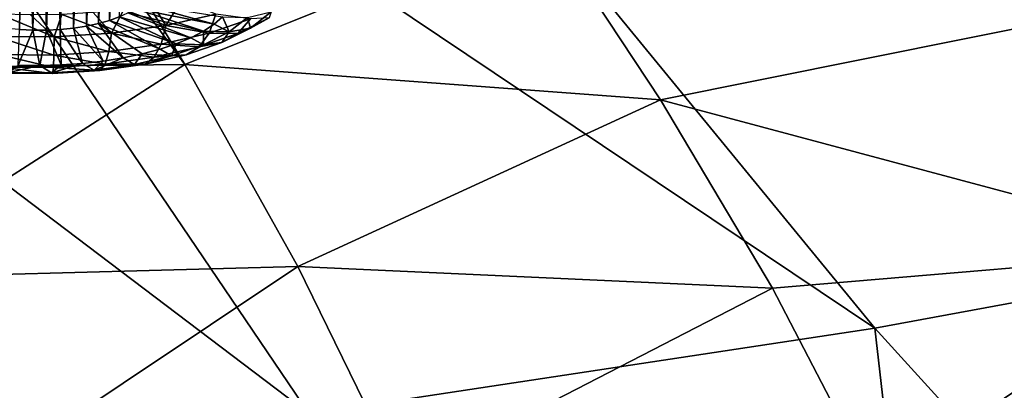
# Model space of a CAD drawing. Header units: metres. Extents: x -90 to 304, y -90 to 74.
# Tile 400 of 570: x 253.06 to 257.76, y 7.48 to 9.24. Entities that reach past the tile are written whole.
import ezdxf

# ---------------------------------------------------------------- set-up
doc = ezdxf.new("R2010")
doc.units = ezdxf.units.M
doc.layers.add('solid_21662050_350', color=7, linetype='CONTINUOUS')

msp = doc.modelspace()

# ---------------------------------------------------------------- linework, layer by layer
at = {"layer": 'solid_21662050_350'}
for points in [[(257.97229, 12.600593, 209.167343), (255.967346, 12.15664, 210.401871), (262.228973, 8.797293, 214.491684)], [(255.967346, 12.15664, 210.401871), (253.867126, 11.766549, 211.486786), (259.744659, 8.252371, 216.006927)], [(255.967346, 12.15664, 210.401871), (259.744659, 8.252371, 216.006927), (262.228973, 8.797293, 214.491684)], [(253.867126, 11.766549, 211.486786), (251.684235, 11.43265, 212.415634), (257.144318, 7.773628, 217.338348)], [(253.867126, 11.766549, 211.486786), (257.144318, 7.773628, 217.338348), (259.744659, 8.252371, 216.006927)], [(251.684235, 11.43265, 212.415634), (249.431732, 11.156934, 213.182861), (254.443253, 7.363879, 218.478119)], [(251.684235, 11.43265, 212.415634), (254.443253, 7.363879, 218.478119), (257.144318, 7.773628, 217.338348)], [(249.431732, 11.156934, 213.182861), (251.657394, 7.025534, 219.419571), (254.443253, 7.363879, 218.478119)], [(253.509384, 10.641051, 143.775864), (253.489426, 9.241182, 143.103745), (253.436691, 9.226308, 143.139465)], [(253.44577, 10.617588, 143.80983), (253.509384, 10.641051, 143.775864), (253.436691, 9.226308, 143.139465)], [(253.56749, 10.667005, 143.734741), (253.536667, 9.258421, 143.061905), (253.489426, 9.241182, 143.103745)], [(253.509384, 10.641051, 143.775864), (253.56749, 10.667005, 143.734741), (253.489426, 9.241182, 143.103745)], [(253.306076, 10.579567, 143.854324), (253.37767, 10.596992, 143.836121), (253.31842, 9.20461, 143.190216)], [(253.37767, 10.596992, 143.836121), (253.379364, 9.214047, 143.168457), (253.31842, 9.20461, 143.190216)], [(253.37767, 10.596992, 143.836121), (253.44577, 10.617588, 143.80983), (253.379364, 9.214047, 143.168457)], [(253.44577, 10.617588, 143.80983), (253.436691, 9.226308, 143.139465), (253.379364, 9.214047, 143.168457)], [(253.084335, 10.548949, 143.858505), (252.99707, 9.203612, 143.182343), (252.943848, 10.547194, 143.821487)], [(253.084335, 10.548949, 143.858505), (253.05986, 9.197553, 143.199615), (252.99707, 9.203612, 143.182343)], [(253.084335, 10.548949, 143.858505), (253.124512, 9.194599, 143.209137), (253.05986, 9.197553, 143.199615)], [(253.084335, 10.548949, 143.858505), (253.157837, 10.555383, 143.865448), (253.124512, 9.194599, 143.209137)], [(253.157837, 10.555383, 143.865448), (253.18988, 9.194801, 143.210739), (253.124512, 9.194599, 143.209137)], [(253.157837, 10.555383, 143.865448), (253.232269, 10.565617, 143.86412), (253.18988, 9.194801, 143.210739)], [(253.232269, 10.565617, 143.86412), (253.254898, 9.198158, 143.204391), (253.18988, 9.194801, 143.210739)], [(253.232269, 10.565617, 143.86412), (253.306076, 10.579567, 143.854324), (253.254898, 9.198158, 143.204391)], [(253.306076, 10.579567, 143.854324), (253.31842, 9.20461, 143.190216), (253.254898, 9.198158, 143.204391)], [(251.756622, 9.008817, 147.004745), (253.195618, 9.927994, 145.292862), (253.849625, 9.031101, 147.458145)], [(251.756622, 9.008817, 147.004745), (252.900925, 9.905435, 145.264023), (253.195618, 9.927994, 145.292862)], [(253.195618, 9.927994, 145.292862), (253.292374, 9.944836, 145.281448), (253.849625, 9.031101, 147.458145)], [(253.292374, 9.944836, 145.281448), (255.555847, 9.718483, 146.419418), (253.849625, 9.031101, 147.458145)], [(253.849625, 9.031101, 147.458145), (255.555847, 9.718483, 146.419418), (256.121063, 8.86272, 148.420731)], [(256.121063, 8.86272, 148.420731), (255.555847, 9.718483, 146.419418), (258.080933, 9.254786, 148.153381)], [(253.759674, 9.216602, 144.055695), (253.69989, 9.312392, 144.150299), (253.558029, 9.29276, 144.195099)], [(253.611496, 9.298753, 142.962875), (253.637833, 9.32116, 142.907364), (253.989746, 9.223869, 143.124008)], [(253.637833, 9.32116, 142.907364), (254.030273, 9.259252, 143.036316), (253.989746, 9.223869, 143.124008)], [(253.759674, 9.216602, 144.055695), (253.835876, 9.337339, 144.091949), (253.69989, 9.312392, 144.150299)], [(253.759674, 9.216602, 144.055695), (253.997269, 9.271225, 143.925964), (253.835876, 9.337339, 144.091949)], [(252.950073, 9.164861, 144.159698), (253.225815, 9.162377, 144.17485), (252.963364, 9.270759, 144.231232)], [(253.225815, 9.162377, 144.17485), (253.112854, 9.267595, 144.244019), (252.963364, 9.270759, 144.231232)], [(253.225815, 9.162377, 144.17485), (253.262894, 9.270238, 144.242218), (253.112854, 9.267595, 144.244019)], [(253.225815, 9.162377, 144.17485), (253.499176, 9.179849, 144.13974), (253.262894, 9.270238, 144.242218)], [(253.499176, 9.179849, 144.13974), (253.411819, 9.278657, 144.225861), (253.262894, 9.270238, 144.242218)], [(253.499176, 9.179849, 144.13974), (253.558029, 9.29276, 144.195099), (253.411819, 9.278657, 144.225861)], [(253.499176, 9.179849, 144.13974), (253.759674, 9.216602, 144.055695), (253.558029, 9.29276, 144.195099)], [(253.536667, 9.258421, 143.061905), (253.577576, 9.277717, 143.014694), (253.878326, 9.158873, 143.283905)], [(253.577576, 9.277717, 143.014694), (253.611496, 9.298753, 142.962875), (253.938889, 9.190269, 143.206879)], [(253.577576, 9.277717, 143.014694), (253.938889, 9.190269, 143.206879), (253.878326, 9.158873, 143.283905)], [(253.611496, 9.298753, 142.962875), (253.989746, 9.223869, 143.124008), (253.938889, 9.190269, 143.206879)], [(253.965576, 9.180758, 143.841492), (253.997269, 9.271225, 143.925964), (253.759674, 9.216602, 144.055695)], [(254.16301, 9.248359, 143.677826), (253.997269, 9.271225, 143.925964), (253.965576, 9.180758, 143.841492)], [(254.261856, 9.282262, 143.136368), (254.163162, 9.205118, 143.32724), (254.149567, 9.255552, 143.081589)], [(254.252121, 9.253554, 143.405121), (254.163162, 9.205118, 143.32724), (254.261856, 9.282262, 143.136368)], [(253.379364, 9.214047, 143.168457), (253.436691, 9.226308, 143.139465), (253.55603, 9.062709, 143.515396)], [(253.436691, 9.226308, 143.139465), (253.489426, 9.241182, 143.103745), (253.731293, 9.104239, 143.41658)], [(253.436691, 9.226308, 143.139465), (253.731293, 9.104239, 143.41658), (253.646667, 9.081689, 143.470581)], [(253.436691, 9.226308, 143.139465), (253.646667, 9.081689, 143.470581), (253.55603, 9.062709, 143.515396)], [(253.489426, 9.241182, 143.103745), (253.536667, 9.258421, 143.061905), (253.808838, 9.130075, 143.354095)], [(253.489426, 9.241182, 143.103745), (253.808838, 9.130075, 143.354095), (253.731293, 9.104239, 143.41658)], [(253.737411, 9.128303, 143.96608), (253.759674, 9.216602, 144.055695), (253.499176, 9.179849, 144.13974)], [(253.536667, 9.258421, 143.061905), (253.878326, 9.158873, 143.283905), (253.808838, 9.130075, 143.354095)], [(253.965576, 9.180758, 143.841492), (253.759674, 9.216602, 144.055695), (253.737411, 9.128303, 143.96608)], [(254.06105, 9.18636, 143.252777), (253.938889, 9.190269, 143.206879), (253.989746, 9.223869, 143.124008)], [(254.16301, 9.248359, 143.677826), (253.965576, 9.180758, 143.841492), (254.102814, 9.178335, 143.589508)], [(254.06105, 9.18636, 143.252777), (253.989746, 9.223869, 143.124008), (254.030273, 9.259252, 143.036316)], [(254.149567, 9.255552, 143.081589), (254.06105, 9.18636, 143.252777), (254.030273, 9.259252, 143.036316)], [(254.163162, 9.205118, 143.32724), (254.06105, 9.18636, 143.252777), (254.149567, 9.255552, 143.081589)], [(254.252121, 9.253554, 143.405121), (254.102814, 9.178335, 143.589508), (254.163162, 9.205118, 143.32724)], [(254.16301, 9.248359, 143.677826), (254.102814, 9.178335, 143.589508), (254.252121, 9.253554, 143.405121)], [(256.121063, 8.86272, 148.420731), (258.080933, 9.254786, 148.153381), (258.807495, 8.145393, 150.677017)], [(253.05986, 9.197553, 143.199615), (253.124512, 9.194599, 143.209137), (253.05426, 9.027983, 143.586533)], [(253.124512, 9.194599, 143.209137), (253.156906, 9.026525, 143.593521), (253.05426, 9.027983, 143.586533)], [(253.124512, 9.194599, 143.209137), (253.18988, 9.194801, 143.210739), (253.156906, 9.026525, 143.593521)], [(253.18988, 9.194801, 143.210739), (253.259674, 9.02933, 143.589783), (253.156906, 9.026525, 143.593521)], [(253.18988, 9.194801, 143.210739), (253.254898, 9.198158, 143.204391), (253.259674, 9.02933, 143.589783)], [(253.487259, 9.093008, 144.046783), (253.499176, 9.179849, 144.13974), (253.225815, 9.162377, 144.17485)], [(253.254898, 9.198158, 143.204391), (253.31842, 9.20461, 143.190216), (253.361298, 9.036364, 143.575363)], [(253.254898, 9.198158, 143.204391), (253.361298, 9.036364, 143.575363), (253.259674, 9.02933, 143.589783)], [(253.31842, 9.20461, 143.190216), (253.379364, 9.214047, 143.168457), (253.460495, 9.047537, 143.550476)], [(253.31842, 9.20461, 143.190216), (253.460495, 9.047537, 143.550476), (253.361298, 9.036364, 143.575363)], [(253.379364, 9.214047, 143.168457), (253.55603, 9.062709, 143.515396), (253.460495, 9.047537, 143.550476)], [(253.737411, 9.128303, 143.96608), (253.499176, 9.179849, 144.13974), (253.487259, 9.093008, 144.046783)], [(253.965576, 9.180758, 143.841492), (253.737411, 9.128303, 143.96608), (253.917526, 9.114892, 143.743118)], [(253.938217, 9.124478, 143.40448), (253.878326, 9.158873, 143.283905), (253.938889, 9.190269, 143.206879)], [(253.965576, 9.180758, 143.841492), (253.917526, 9.114892, 143.743118), (254.102814, 9.178335, 143.589508)], [(254.102814, 9.178335, 143.589508), (253.917526, 9.114892, 143.743118), (254.026215, 9.136124, 143.496368)], [(254.06105, 9.18636, 143.252777), (253.938217, 9.124478, 143.40448), (253.938889, 9.190269, 143.206879)], [(254.026215, 9.136124, 143.496368), (253.938217, 9.124478, 143.40448), (254.06105, 9.18636, 143.252777)], [(254.163162, 9.205118, 143.32724), (254.026215, 9.136124, 143.496368), (254.06105, 9.18636, 143.252777)], [(254.102814, 9.178335, 143.589508), (254.026215, 9.136124, 143.496368), (254.163162, 9.205118, 143.32724)], [(253.224747, 9.07623, 144.08049), (253.225815, 9.162377, 144.17485), (252.950073, 9.164861, 144.159698)], [(253.224747, 9.07623, 144.08049), (252.950073, 9.164861, 144.159698), (252.959946, 9.078614, 144.065948)], [(253.487259, 9.093008, 144.046783), (253.225815, 9.162377, 144.17485), (253.224747, 9.07623, 144.08049)], [(253.737411, 9.128303, 143.96608), (253.487259, 9.093008, 144.046783), (253.703384, 9.065663, 143.860031)], [(253.737411, 9.128303, 143.96608), (253.703384, 9.065663, 143.860031), (253.917526, 9.114892, 143.743118)], [(253.785782, 9.072284, 143.530853), (253.731293, 9.104239, 143.41658), (253.808838, 9.130075, 143.354095)], [(253.938217, 9.124478, 143.40448), (253.785782, 9.072284, 143.530853), (253.808838, 9.130075, 143.354095)], [(253.856262, 9.07793, 143.637268), (253.785782, 9.072284, 143.530853), (253.938217, 9.124478, 143.40448)], [(253.938217, 9.124478, 143.40448), (253.808838, 9.130075, 143.354095), (253.878326, 9.158873, 143.283905)], [(254.026215, 9.136124, 143.496368), (253.856262, 9.07793, 143.637268), (253.938217, 9.124478, 143.40448)], [(253.917526, 9.114892, 143.743118), (253.856262, 9.07793, 143.637268), (254.026215, 9.136124, 143.496368)], [(252.959946, 9.078614, 144.065948), (252.97374, 9.019031, 143.953766), (253.222244, 9.016793, 143.967422)], [(253.224747, 9.07623, 144.08049), (252.959946, 9.078614, 144.065948), (253.222244, 9.016793, 143.967422)], [(253.224747, 9.07623, 144.08049), (253.222244, 9.016793, 143.967422), (253.468628, 9.032538, 143.935776)], [(253.487259, 9.093008, 144.046783), (253.224747, 9.07623, 144.08049), (253.468628, 9.032538, 143.935776)], [(253.487259, 9.093008, 144.046783), (253.468628, 9.032538, 143.935776), (253.703384, 9.065663, 143.860031)], [(253.609604, 9.031783, 143.627029), (253.55603, 9.062709, 143.515396), (253.646667, 9.081689, 143.470581)], [(253.785782, 9.072284, 143.530853), (253.609604, 9.031783, 143.627029), (253.646667, 9.081689, 143.470581)], [(253.785782, 9.072284, 143.530853), (253.646667, 9.081689, 143.470581), (253.731293, 9.104239, 143.41658)], [(253.856262, 9.07793, 143.637268), (253.659851, 9.032774, 143.744507), (253.785782, 9.072284, 143.530853)], [(253.703384, 9.065663, 143.860031), (253.659851, 9.032774, 143.744507), (253.856262, 9.07793, 143.637268)], [(253.917526, 9.114892, 143.743118), (253.703384, 9.065663, 143.860031), (253.856262, 9.07793, 143.637268)], [(252.257614, 8.009719, 149.346359), (251.756622, 9.008817, 147.004745), (253.849625, 9.031101, 147.458145)], [(252.257614, 8.009719, 149.346359), (253.849625, 9.031101, 147.458145), (254.389282, 8.067851, 149.693588)], [(253.213776, 8.991578, 143.715378), (253.156906, 9.026525, 143.593521), (253.259674, 9.02933, 143.589783)], [(253.213776, 8.991578, 143.715378), (253.259674, 9.02933, 143.589783), (253.361298, 9.036364, 143.575363)], [(253.416473, 9.004532, 143.689346), (253.213776, 8.991578, 143.715378), (253.361298, 9.036364, 143.575363)], [(253.468628, 9.032538, 143.935776), (253.222244, 9.016793, 143.967422), (253.444504, 9.002391, 143.81398)], [(253.416473, 9.004532, 143.689346), (253.361298, 9.036364, 143.575363), (253.460495, 9.047537, 143.550476)], [(253.416473, 9.004532, 143.689346), (253.460495, 9.047537, 143.550476), (253.55603, 9.062709, 143.515396)], [(253.609604, 9.031783, 143.627029), (253.416473, 9.004532, 143.689346), (253.55603, 9.062709, 143.515396)], [(253.444504, 9.002391, 143.81398), (253.416473, 9.004532, 143.689346), (253.609604, 9.031783, 143.627029)], [(253.659851, 9.032774, 143.744507), (253.444504, 9.002391, 143.81398), (253.609604, 9.031783, 143.627029)], [(253.468628, 9.032538, 143.935776), (253.444504, 9.002391, 143.81398), (253.659851, 9.032774, 143.744507)], [(253.703384, 9.065663, 143.860031), (253.468628, 9.032538, 143.935776), (253.659851, 9.032774, 143.744507)], [(253.659851, 9.032774, 143.744507), (253.609604, 9.031783, 143.627029), (253.785782, 9.072284, 143.530853)], [(253.849625, 9.031101, 147.458145), (256.121063, 8.86272, 148.420731), (254.389282, 8.067851, 149.693588)], [(252.97374, 9.019031, 143.953766), (252.99057, 8.990001, 143.830475), (253.218521, 8.987947, 143.843002)], [(253.222244, 9.016793, 143.967422), (252.97374, 9.019031, 143.953766), (253.218521, 8.987947, 143.843002)], [(252.99057, 8.990001, 143.830475), (253.009323, 8.993419, 143.704147), (253.213776, 8.991578, 143.715378)], [(253.218521, 8.987947, 143.843002), (252.99057, 8.990001, 143.830475), (253.213776, 8.991578, 143.715378)], [(253.009323, 8.993419, 143.704147), (253.05426, 9.027983, 143.586533), (253.156906, 9.026525, 143.593521)], [(253.213776, 8.991578, 143.715378), (253.009323, 8.993419, 143.704147), (253.156906, 9.026525, 143.593521)], [(253.218521, 8.987947, 143.843002), (253.213776, 8.991578, 143.715378), (253.416473, 9.004532, 143.689346)], [(253.222244, 9.016793, 143.967422), (253.218521, 8.987947, 143.843002), (253.444504, 9.002391, 143.81398)], [(253.444504, 9.002391, 143.81398), (253.218521, 8.987947, 143.843002), (253.416473, 9.004532, 143.689346)], [(254.389282, 8.067851, 149.693588), (256.121063, 8.86272, 148.420731), (256.656525, 7.964211, 150.475082)], [(256.656525, 7.964211, 150.475082), (256.121063, 8.86272, 148.420731), (258.807495, 8.145393, 150.677017)], [(259.744659, 8.252371, 216.006927), (257.144318, 7.773628, 217.338348), (260.982086, 3.552357, 222.687363)], [(257.146759, 7.02169, 152.587082), (256.656525, 7.964211, 150.475082), (258.807495, 8.145393, 150.677017)], [(257.146759, 7.02169, 152.587082), (258.807495, 8.145393, 150.677017), (259.457458, 6.968148, 153.292496)], [(252.719589, 6.954507, 151.755493), (252.257614, 8.009719, 149.346359), (254.389282, 8.067851, 149.693588)], [(252.719589, 6.954507, 151.755493), (254.389282, 8.067851, 149.693588), (254.886032, 7.05282, 151.993698)], [(254.389282, 8.067851, 149.693588), (256.656525, 7.964211, 150.475082), (254.886032, 7.05282, 151.993698)], [(254.886032, 7.05282, 151.993698), (256.656525, 7.964211, 150.475082), (257.146759, 7.02169, 152.587082)], [(257.144318, 7.773628, 217.338348), (254.443253, 7.363879, 218.478119), (257.687225, 3.037, 224.12056)], [(257.144318, 7.773628, 217.338348), (257.687225, 3.037, 224.12056), (260.982086, 3.552357, 222.687363)]]:
    msp.add_3dface(points, dxfattribs=at)

doc.saveas('drawing.dxf')
